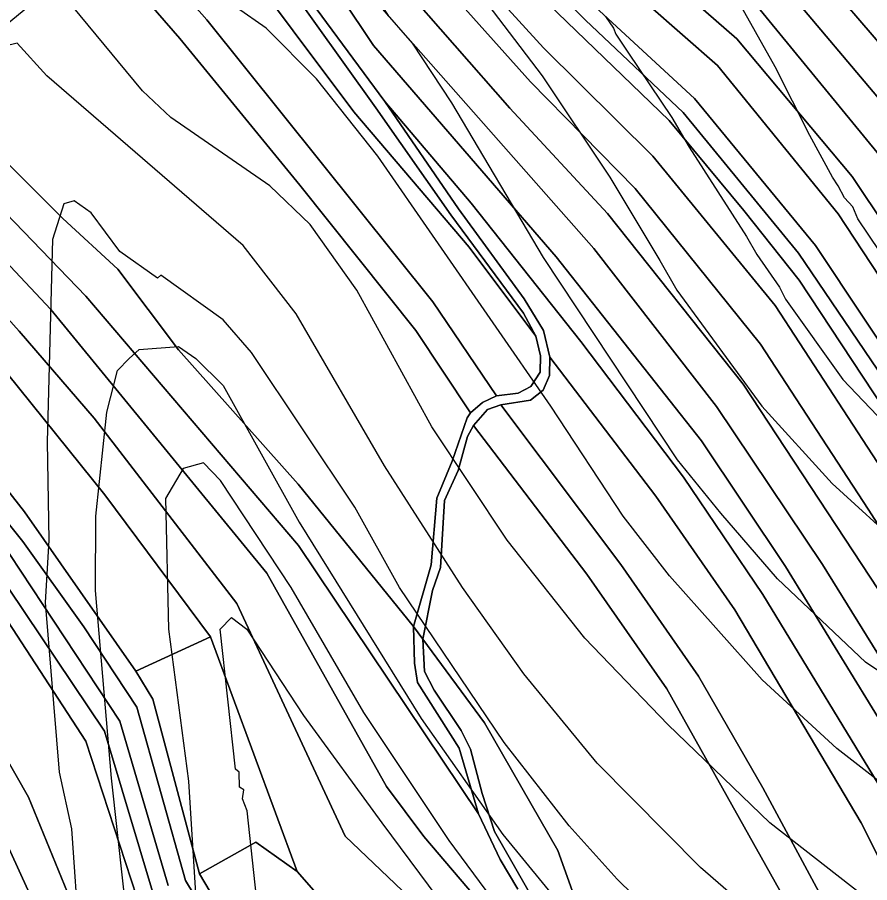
# Model space of a CAD drawing. Extents: x -510989 to -501240, y -1184665 to -1176089.
# Drawn here: x -503881.1 to -503594.8, y -1183700.2 to -1183409.3 of the extents above; entities that cross this region are included whole.
import ezdxf

# ---------------------------------------------------------------- set-up
doc = ezdxf.new("R2010")
doc.units = 0
for name, color, linetype in [('lesni_pozemek', 7, 'Continuous'), ('ostatni_plocha_x_ostatni_komunikace', 7, 'Continuous'), ('STAV_zaplavove_uzemi', 7, 'Continuous'), ('vrstevnice_01', 7, 'Continuous'), ('vrstevnice_02', 7, 'Continuous')]:
    doc.layers.add(name, color=color, linetype=linetype)

msp = doc.modelspace()

# ---------------------------------------------------------------- linework, layer by layer
at = {"layer": 'lesni_pozemek'}
for points in [[(-503778.3, -1183253.25), (-503776.43, -1183242.47), (-503748.58, -1183266.87), (-503708.19, -1183297.44), (-503665.12, -1183334.18), (-503613.02, -1183374.72), (-503574.06, -1183420.01), (-503535.89, -1183479.24), (-503515.94, -1183505.84), (-503479.83, -1183556.68), (-503435.02, -1183634.75), (-503413.1, -1183668.33), (-503385.59, -1183715.2), (-503351.81, -1183776.16), (-503360.11, -1183788.04), (-503398.6, -1183720.98), (-503445.6, -1183642.33), (-503488.84, -1183563.79), (-503544.76, -1183485.85), (-503580.16, -1183431.19), (-503620.76, -1183383.83), (-503672.16, -1183342.97), (-503709.24, -1183309.39), (-503748.41, -1183278.55)], [(-503781.39, -1183262.66), (-503778.3, -1183253.25), (-503748.41, -1183278.55), (-503709.24, -1183309.39), (-503672.16, -1183342.97), (-503620.76, -1183383.83), (-503580.16, -1183431.19), (-503544.76, -1183485.85), (-503488.84, -1183563.79), (-503445.6, -1183642.33), (-503398.6, -1183720.98), (-503360.11, -1183788.04), (-503363.04, -1183799.16), (-503363.56, -1183807.1), (-503410.22, -1183727.67), (-503453.75, -1183653.74), (-503496.3, -1183574.22), (-503548.95, -1183499.2), (-503587.49, -1183441.57), (-503625.67, -1183396.1), (-503679.54, -1183350.99), (-503716.77, -1183316.18), (-503748.95, -1183290.49), (-503764.55, -1183274.54)], [(-503785.37, -1183271.52), (-503781.39, -1183262.66), (-503764.55, -1183274.54), (-503748.95, -1183290.49), (-503716.77, -1183316.18), (-503679.54, -1183350.99), (-503625.67, -1183396.1), (-503587.49, -1183441.57), (-503548.95, -1183499.2), (-503496.3, -1183574.22), (-503453.75, -1183653.74), (-503410.22, -1183727.67), (-503363.56, -1183807.1), (-503364.4, -1183819.16), (-503365.99, -1183827.68), (-503425.51, -1183729.78), (-503465.69, -1183656.89), (-503504.21, -1183584.15), (-503545.92, -1183524.29), (-503592.2, -1183454.73), (-503633.08, -1183404.84), (-503678.39, -1183367.84), (-503723.43, -1183323.5), (-503762.93, -1183289.1)], [(-503760.04, -1183301.67), (-503762.93, -1183289.1), (-503723.43, -1183323.5), (-503678.39, -1183367.84), (-503633.08, -1183404.84), (-503592.2, -1183454.73), (-503545.92, -1183524.29), (-503504.21, -1183584.15), (-503465.69, -1183656.89), (-503425.51, -1183729.78), (-503365.99, -1183827.68), (-503367.59, -1183832.18), (-503372.24, -1183841.19), (-503436.75, -1183735.64), (-503473.85, -1183666.28), (-503512.52, -1183593.54), (-503554.3, -1183532.21), (-503600.65, -1183462.78), (-503639.35, -1183416.5), (-503685.37, -1183376.33), (-503719.42, -1183342.42)], [(-504084.25, -1183298.58), (-504053.22, -1183338.41), (-504014.99, -1183383.65), (-503966, -1183435.57), (-503933.2, -1183471.27), (-503888.67, -1183523.98), (-503851.76, -1183569.84), (-503816.27, -1183617.58), (-503841.34, -1183629.06), (-503878.65, -1183575.48), (-503938.83, -1183498.74), (-503958.82, -1183474.93), (-503976.09, -1183458.64), (-503993.61, -1183438.78), (-504014.84, -1183417.68), (-504035.69, -1183393.99), (-504055.3, -1183367.34), (-504091.42, -1183322.52), (-504085.53, -1183306.63)], [(-503755.31, -1183318.64), (-503760.04, -1183301.67), (-503719.42, -1183342.42), (-503685.37, -1183376.33), (-503639.35, -1183416.5), (-503600.65, -1183462.78), (-503554.3, -1183532.21), (-503512.52, -1183593.54), (-503473.85, -1183666.28), (-503436.75, -1183735.64), (-503372.24, -1183841.19), (-503379.39, -1183854.69), (-503417.56, -1183793.22), (-503448.17, -1183741.12), (-503484.41, -1183671.48), (-503522.77, -1183599.64), (-503563.8, -1183538.51), (-503605.33, -1183475.41), (-503645.87, -1183425.51), (-503692.92, -1183384.12), (-503727.46, -1183349.39)], [(-503774.6, -1183315.52), (-503772.1, -1183305.29), (-503755.31, -1183318.64), (-503727.46, -1183349.39), (-503692.92, -1183384.12), (-503645.87, -1183425.51), (-503605.33, -1183475.41), (-503563.8, -1183538.51), (-503522.77, -1183599.64), (-503484.41, -1183671.48), (-503448.17, -1183741.12), (-503417.56, -1183793.22), (-503379.39, -1183854.69), (-503386.98, -1183867.75), (-503448.03, -1183764.41), (-503486.88, -1183691.91), (-503530.01, -1183610.85), (-503612.98, -1183486.02), (-503653.64, -1183436.6), (-503692.82, -1183400.32), (-503731.02, -1183361.35), (-503757.97, -1183329.98)], [(-503760.86, -1183334.46), (-503757.97, -1183329.98), (-503731.02, -1183361.35), (-503692.82, -1183400.32), (-503653.64, -1183436.6), (-503612.98, -1183486.02), (-503530.01, -1183610.85), (-503486.88, -1183691.91), (-503448.03, -1183764.41), (-503386.98, -1183867.75), (-503389.84, -1183873.88), (-503439.24, -1183793.05), (-503451.38, -1183771.88), (-503491.13, -1183695.49), (-503533.06, -1183618.01), (-503578.77, -1183547.39), (-503618.69, -1183488.6), (-503657.36, -1183441.3), (-503690.26, -1183410.25), (-503733.29, -1183366.43)], [(-503763.17, -1183336.54), (-503760.86, -1183334.46), (-503733.29, -1183366.43), (-503690.26, -1183410.25), (-503657.36, -1183441.3), (-503618.69, -1183488.6), (-503578.77, -1183547.39), (-503533.06, -1183618.01), (-503491.13, -1183695.49), (-503451.38, -1183771.88), (-503439.24, -1183793.05), (-503389.84, -1183873.88), (-503393.75, -1183882), (-503458.13, -1183775.46), (-503496.5, -1183698.02), (-503537.8, -1183620.68), (-503575.63, -1183562.55), (-503618.46, -1183497.68), (-503637.03, -1183474.19), (-503662.14, -1183444), (-503699.61, -1183407.86), (-503740.77, -1183365.6)], [(-503763.73, -1183342.07), (-503763.17, -1183336.54), (-503740.77, -1183365.6), (-503699.61, -1183407.86), (-503662.14, -1183444), (-503637.03, -1183474.19), (-503618.46, -1183497.68), (-503575.63, -1183562.55), (-503537.8, -1183620.68), (-503496.5, -1183698.02), (-503458.13, -1183775.46), (-503393.75, -1183882), (-503400.38, -1183896.19), (-503438.65, -1183834.09), (-503479.13, -1183757.92), (-503507.05, -1183703.1), (-503546.15, -1183629.65), (-503585.67, -1183568.96), (-503626.56, -1183506.16), (-503667.59, -1183456.02), (-503704.39, -1183419.61), (-503742.32, -1183377.85), (-503764.32, -1183348)], [(-503765.62, -1183357.1), (-503764.32, -1183348), (-503742.32, -1183377.85), (-503704.39, -1183419.61), (-503667.59, -1183456.02), (-503626.56, -1183506.16), (-503585.67, -1183568.96), (-503546.15, -1183629.65), (-503507.05, -1183703.1), (-503479.13, -1183757.92), (-503438.65, -1183834.09), (-503400.38, -1183896.19), (-503409.08, -1183909.36), (-503450.8, -1183839.03), (-503493.57, -1183754.99), (-503524.43, -1183696.33), (-503554.7, -1183637.72), (-503595.22, -1183574.62), (-503631.47, -1183519.21), (-503673.52, -1183466.89), (-503708.69, -1183431.03), (-503747.04, -1183388.08)], [(-503860.89, -1183360.89), (-503817.49, -1183410.13), (-503741.52, -1183504.93), (-503720.15, -1183536.58), (-503724.87, -1183538.73), (-503728.89, -1183542.22), (-503747.28, -1183514.57), (-503786.18, -1183465.68), (-503826.54, -1183416.39), (-503861.76, -1183375.73)], [(-503785.61, -1183364.9), (-503777.07, -1183359.8), (-503752.63, -1183397.56), (-503715.62, -1183439.85), (-503682.8, -1183475.2), (-503637.27, -1183532.57), (-503588.97, -1183605.94), (-503562.87, -1183647.63), (-503536.05, -1183701.82), (-503518.91, -1183732.05), (-503498.03, -1183773.67), (-503455.4, -1183853.59), (-503416.67, -1183919.47), (-503426.36, -1183928.91), (-503466.34, -1183858.81), (-503525.71, -1183744.7), (-503542.14, -1183715.45), (-503570.6, -1183657.76), (-503610.61, -1183593.18), (-503646.18, -1183540.15), (-503687.47, -1183486.97), (-503756.55, -1183408.74)], [(-503794.3, -1183369.6), (-503785.61, -1183364.9), (-503756.55, -1183408.74), (-503687.47, -1183486.97), (-503646.18, -1183540.15), (-503610.61, -1183593.18), (-503570.6, -1183657.76), (-503542.14, -1183715.45), (-503525.71, -1183744.7), (-503466.34, -1183858.81), (-503426.36, -1183928.91), (-503434.84, -1183939.49), (-503464.47, -1183888.93), (-503492.96, -1183835.24), (-503524.8, -1183770.53), (-503537.51, -1183745.73), (-503552.8, -1183718.85), (-503579.31, -1183665.09), (-503623.09, -1183593.93), (-503651.31, -1183551.64), (-503700.12, -1183489.76), (-503761.43, -1183418.76)], [(-503728.62, -1183471.74), (-503691.85, -1183518.28), (-503657.3, -1183563.82), (-503630.7, -1183603.31), (-503587.48, -1183674.13), (-503559.07, -1183730.95), (-503535.3, -1183775.28), (-503494.59, -1183857.89), (-503467.6, -1183908.87), (-503444.44, -1183950.57), (-503452.2, -1183962.13), (-503472.04, -1183928.43), (-503489.75, -1183894.93), (-503504.72, -1183863.49), (-503545.08, -1183781.53), (-503569.52, -1183736.09), (-503597.66, -1183680.08), (-503640.08, -1183608.41), (-503666.58, -1183570.25), (-503702.2, -1183523.58), (-503704.29, -1183514.52), (-503710.83, -1183503.88), (-503732.92, -1183473.63), (-503757.64, -1183437.65)], [(-503702.34, -1183529.64), (-503702.2, -1183523.58), (-503666.58, -1183570.25), (-503640.08, -1183608.41), (-503597.66, -1183680.08), (-503569.52, -1183736.09), (-503545.08, -1183781.53), (-503504.72, -1183863.49), (-503489.75, -1183894.93), (-503472.04, -1183928.43), (-503452.2, -1183962.13), (-503464.49, -1183989.9), (-503471.18, -1183974.63), (-503503.05, -1183923.12), (-503533.25, -1183859.97), (-503566.41, -1183790.65), (-503586.33, -1183754.98), (-503607.08, -1183711.98), (-503630.64, -1183668.25), (-503652.21, -1183630.71), (-503678.37, -1183593.17), (-503718.7, -1183539.6), (-503708.68, -1183537.99), (-503704.44, -1183534.65)], [(-503723.14, -1183541.1), (-503718.7, -1183539.6), (-503678.37, -1183593.17), (-503652.21, -1183630.71), (-503630.64, -1183668.25), (-503607.08, -1183711.98), (-503586.33, -1183754.98), (-503566.41, -1183790.65), (-503533.25, -1183859.97), (-503503.05, -1183923.12), (-503471.18, -1183974.63), (-503464.49, -1183989.9), (-503470.2, -1184003.02), (-503478.74, -1183984.9), (-503487.73, -1183968.99), (-503513.65, -1183929.65), (-503543.5, -1183866.33), (-503576.52, -1183796.27), (-503587.58, -1183777.55), (-503622.31, -1183707.4), (-503662.92, -1183634.99), (-503689.76, -1183596.42), (-503727.89, -1183546.54)], [(-503923.76, -1183607.91), (-503941.52, -1183574.63), (-503907.86, -1183618.07), (-503877.34, -1183671.41), (-503857.25, -1183720.73), (-503808.09, -1183803.62), (-503776.93, -1183887.81), (-503769.34, -1183920.65), (-503756.77, -1183944.36), (-503741.61, -1183970.6), (-503712.6, -1184011.28), (-503680.96, -1184060.99), (-503667.47, -1184079.1), (-503694.94, -1184072.32), (-503751.3, -1183978.62), (-503776.6, -1183926), (-503787.83, -1183885.37), (-503816.55, -1183807.93), (-503850.68, -1183754.94), (-503867.66, -1183724.35), (-503888.17, -1183679.49), (-503918.27, -1183624.04), (-503926.42, -1183608.7)], [(-503932.58, -1183610.17), (-503926.42, -1183608.7), (-503918.27, -1183624.04), (-503888.17, -1183679.49), (-503867.66, -1183724.35), (-503850.68, -1183754.94), (-503816.55, -1183807.93), (-503787.83, -1183885.37), (-503776.6, -1183926), (-503751.3, -1183978.62), (-503694.94, -1184072.32), (-503707.12, -1184068.85), (-503763.52, -1183972.72), (-503784.87, -1183928.69), (-503794.54, -1183894.91), (-503823.83, -1183814.7), (-503838.27, -1183795.1), (-503853.34, -1183771.91), (-503875, -1183734.39), (-503925.17, -1183637.07), (-503940.15, -1183610.84)], [(-503816.27, -1183617.58), (-503787.11, -1183696.42), (-503801.02, -1183686.52), (-503819.92, -1183697.23), (-503835.55, -1183638.47), (-503841.34, -1183629.06)]]:
    msp.add_lwpolyline(points, close=True, dxfattribs=at)
for points in [[(-503725.26, -1183707.27), (-503744.59, -1183684.65), (-503757.14, -1183667.78), (-503797.26, -1183596.18), (-503869.88, -1183507.52), (-503912.67, -1183462.05), (-503951.35, -1183418.44), (-503996.4, -1183371.53), (-504019.85, -1183344.79), (-504048.45, -1183312.9), (-504095.77, -1183263.94), (-504092.32, -1183253.82), (-504071.55, -1183277.42), (-504048.07, -1183298.01), (-503986.74, -1183365.23), (-503944.12, -1183409.59), (-503894.05, -1183465.82), (-503858.07, -1183502.98), (-503786.64, -1183586.84), (-503726.15, -1183677), (-503718.95, -1183692.39), (-503713.01, -1183702.28)], [(-503737.4, -1183716.6), (-503770.96, -1183684.53), (-503807.37, -1183606.27), (-503855.35, -1183544.04), (-503880.49, -1183514.79), (-503965.13, -1183420.16), (-504013.81, -1183367.58), (-504081.25, -1183289.37), (-504098.45, -1183272.79), (-504095.77, -1183263.94), (-504048.45, -1183312.9), (-504019.85, -1183344.79), (-503996.4, -1183371.53), (-503951.35, -1183418.44), (-503912.67, -1183462.05), (-503869.88, -1183507.52), (-503797.26, -1183596.18), (-503757.14, -1183667.78), (-503744.59, -1183684.65), (-503725.26, -1183707.27)], [(-503764.78, -1183721.86), (-503787.11, -1183696.42), (-503816.27, -1183617.58), (-503851.76, -1183569.84), (-503888.67, -1183523.98), (-503933.2, -1183471.27), (-503966, -1183435.57), (-504014.99, -1183383.65), (-504053.22, -1183338.41), (-504084.25, -1183298.58), (-504081.25, -1183289.37), (-504013.81, -1183367.58), (-503965.13, -1183420.16), (-503880.49, -1183514.79), (-503855.35, -1183544.04), (-503807.37, -1183606.27), (-503770.96, -1183684.53), (-503737.4, -1183716.6)], [(-503903.91, -1183297.64), (-503880.58, -1183312.12), (-503855.12, -1183332.69), (-503838.82, -1183346.88), (-503801.61, -1183376.13), (-503800.01, -1183382.73), (-503791.97, -1183395.94), (-503760.62, -1183439.78), (-503735.52, -1183475.69), (-503711.02, -1183508.72), (-503706.93, -1183516.52), (-503729.31, -1183486.57), (-503768.11, -1183441.07), (-503808.78, -1183386.53), (-503842.93, -1183354.52), (-503891.01, -1183314.93)], [(-503891.01, -1183314.93), (-503842.93, -1183354.52), (-503808.78, -1183386.53), (-503768.11, -1183441.07), (-503729.31, -1183486.57), (-503706.93, -1183516.52), (-503705.37, -1183523.13), (-503705.49, -1183528.53), (-503708.62, -1183533.34), (-503712.82, -1183535.62), (-503720.15, -1183536.58), (-503741.52, -1183504.93), (-503817.49, -1183410.13), (-503860.89, -1183360.89), (-503904.26, -1183329.99)], [(-503536.05, -1183701.82), (-503562.87, -1183647.63), (-503588.97, -1183605.94), (-503637.27, -1183532.57), (-503682.8, -1183475.2), (-503715.62, -1183439.85), (-503752.63, -1183397.56), (-503777.07, -1183359.8), (-503775.08, -1183358.57), (-503767.3, -1183362.66), (-503765.62, -1183357.1), (-503747.04, -1183388.08), (-503708.69, -1183431.03), (-503673.52, -1183466.89), (-503631.47, -1183519.21), (-503595.22, -1183574.62), (-503554.7, -1183637.72), (-503524.43, -1183696.33), (-503493.57, -1183754.99)], [(-503559.07, -1183730.95), (-503587.48, -1183674.13), (-503630.7, -1183603.31), (-503657.3, -1183563.82), (-503691.85, -1183518.28), (-503728.62, -1183471.74), (-503757.64, -1183437.65), (-503789.54, -1183394.22), (-503796.6, -1183381.58), (-503797.42, -1183376), (-503797.01, -1183372.55), (-503794.3, -1183369.6), (-503761.43, -1183418.76), (-503700.12, -1183489.76), (-503651.31, -1183551.64), (-503623.09, -1183593.93), (-503579.31, -1183665.09), (-503552.8, -1183718.85)], [(-503887.85, -1183414.22), (-503861.56, -1183392.46), (-503861.76, -1183375.73), (-503826.54, -1183416.39), (-503786.18, -1183465.68), (-503747.28, -1183514.57), (-503728.89, -1183542.22), (-503730.02, -1183543.88), (-503735.03, -1183558.53), (-503740.22, -1183570.9), (-503742.05, -1183593.37), (-503747.96, -1183614.04), (-503786.74, -1183566.2), (-503827, -1183521.03), (-503847.36, -1183493.99), (-503865.78, -1183476.91), (-503886.13, -1183456.7)], [(-503886.13, -1183456.7), (-503865.78, -1183476.91), (-503847.36, -1183493.99), (-503827, -1183521.03), (-503786.74, -1183566.2), (-503747.96, -1183614.04), (-503747.67, -1183626.37), (-503746.63, -1183632.9), (-503732.66, -1183654.89), (-503726.15, -1183677), (-503786.64, -1183586.84), (-503858.07, -1183502.98), (-503894.05, -1183465.82)], [(-503857.25, -1183720.73), (-503877.34, -1183671.41), (-503907.86, -1183618.07), (-503941.52, -1183574.63), (-503953.43, -1183552.99), (-503959.99, -1183543.11), (-503957.99, -1183523.73), (-503951.53, -1183519.73), (-503959.83, -1183509.88), (-503966.76, -1183506.81), (-503975.91, -1183491.78), (-503960.99, -1183503.64), (-503954.65, -1183512.09), (-503950.66, -1183515.73), (-503947.37, -1183524.3), (-503927.06, -1183554.47), (-503919.67, -1183563.87), (-503895.13, -1183595.8), (-503858.14, -1183652.63), (-503839.1, -1183710.79)], [(-503938.83, -1183498.74), (-503878.65, -1183575.48), (-503841.34, -1183629.06), (-503835.55, -1183638.47), (-503819.92, -1183697.23), (-503794.33, -1183740.3)], [(-503800.08, -1183740), (-503824.66, -1183699.4), (-503841.01, -1183641.14), (-503858.78, -1183614.15), (-503879.3, -1183585.51), (-503913.75, -1183542.5)], [(-503913.75, -1183542.5), (-503879.3, -1183585.51), (-503858.78, -1183614.15), (-503841.01, -1183641.14), (-503824.66, -1183699.4), (-503800.08, -1183740)], [(-503678.66, -1183747.47), (-503699.47, -1183689.36), (-503724.17, -1183646.44), (-503744.83, -1183618.26), (-503741.6, -1183601.94), (-503738.89, -1183594.27), (-503737.59, -1183571.68), (-503733.03, -1183561.64), (-503729.88, -1183550.21), (-503727.89, -1183546.54), (-503689.76, -1183596.42), (-503662.92, -1183634.99), (-503622.31, -1183707.4)], [(-503830.48, -1183701.14), (-503846.64, -1183645.9), (-503887.46, -1183584.22)], [(-503887.46, -1183584.22), (-503846.64, -1183645.9), (-503830.48, -1183701.14)], [(-503834.07, -1183708.75), (-503851.8, -1183649.23), (-503889.49, -1183593.34)], [(-503889.49, -1183593.34), (-503851.8, -1183649.23), (-503834.07, -1183708.75)], [(-503839.1, -1183710.79), (-503858.14, -1183652.63), (-503895.13, -1183595.8)], [(-503709.64, -1183702.51), (-503720.81, -1183682.97), (-503724.99, -1183670.18), (-503728.83, -1183655.3), (-503731.97, -1183649.02), (-503741.04, -1183635.41), (-503744.28, -1183629.23), (-503744.83, -1183618.26), (-503724.17, -1183646.44), (-503699.47, -1183689.36), (-503678.66, -1183747.47)], [(-503794.33, -1183740.3), (-503819.92, -1183697.23), (-503801.02, -1183686.52), (-503787.11, -1183696.42), (-503764.78, -1183721.86)]]:
    msp.add_lwpolyline(points, dxfattribs=at)
at = {"layer": 'ostatni_plocha_x_ostatni_komunikace'}
for points in [[(-503789.54, -1183394.22), (-503757.64, -1183437.65), (-503732.92, -1183473.63), (-503710.83, -1183503.88), (-503704.29, -1183514.52), (-503702.2, -1183523.58), (-503702.34, -1183529.64), (-503704.44, -1183534.65), (-503708.68, -1183537.99), (-503718.7, -1183539.6), (-503723.14, -1183541.1), (-503727.89, -1183546.54), (-503729.88, -1183550.21), (-503733.03, -1183561.64), (-503737.59, -1183571.68), (-503738.89, -1183594.27), (-503741.6, -1183601.94), (-503744.83, -1183618.26), (-503747.96, -1183614.04), (-503742.05, -1183593.37), (-503740.22, -1183570.9), (-503735.03, -1183558.53), (-503730.02, -1183543.88), (-503728.89, -1183542.22), (-503724.87, -1183538.73), (-503720.15, -1183536.58), (-503712.82, -1183535.62), (-503708.62, -1183533.34), (-503705.49, -1183528.53), (-503705.37, -1183523.13), (-503706.93, -1183516.52), (-503711.02, -1183508.72), (-503735.52, -1183475.69), (-503760.62, -1183439.78), (-503791.97, -1183395.94)], [(-503713.01, -1183702.28), (-503718.95, -1183692.39), (-503726.15, -1183677), (-503732.66, -1183654.89), (-503746.63, -1183632.9), (-503747.67, -1183626.37), (-503747.96, -1183614.04), (-503744.83, -1183618.26), (-503744.28, -1183629.23), (-503741.04, -1183635.41), (-503731.97, -1183649.02), (-503728.83, -1183655.3), (-503724.99, -1183670.18), (-503720.81, -1183682.97), (-503709.64, -1183702.51)]]:
    msp.add_lwpolyline(points, dxfattribs=at)
at = {"layer": 'STAV_zaplavove_uzemi'}
msp.add_spline([(-502250.32, -1184002.61), (-502355.07, -1183875.41), (-502442.37, -1183790.61), (-502477.29, -1183700.82), (-502532.16, -1183578.61), (-502567.08, -1183448.91), (-502626.05, -1183402.34), (-502705.41, -1183380.59), (-502814.2, -1183349.87), (-502882.03, -1183297.39), (-502931.95, -1183237.24), (-503042.02, -1183107.97), (-503139.64, -1183018.94), (-503222.14, -1182957.59), (-503308.56, -1182839.96), (-503316.24, -1182784.92), (-503330.32, -1182756.77), (-503348.24, -1182719.65), (-503334.16, -1182651.82), (-503323.92, -1182595.5), (-503313.68, -1182526.39), (-503294.1, -1182480.5), (-503251.86, -1182396.03), (-503229.34, -1182314.37), (-503216.1, -1182227.15), (-503242.43, -1182174.5), (-503271.86, -1182129.59), (-503287.34, -1182081.58), (-503343.88, -1182028.1), (-503361.79, -1182008.91), (-503396.35, -1181952.59), (-503442.43, -1181933.39), (-503497.46, -1181888.6), (-503525.62, -1181860.44), (-503528.18, -1181837.4), (-503548.66, -1181767.01), (-503558.9, -1181729.89), (-503576.82, -1181682.53), (-503578.1, -1181621.1), (-503567.86, -1181572.46), (-503552.5, -1181536.63), (-503538.04, -1181458.36), (-503518.33, -1181411.9), (-503509.88, -1181341.51), (-503497.21, -1181207.63), (-503499.77, -1181097.56), (-503498.02, -1181031.35), (-503510.82, -1180970.85), (-503549.22, -1180952.23), (-503571.32, -1180940.6), (-503605.07, -1180937.11), (-503651.61, -1180939.44), (-503671.39, -1180917.33), (-503679.53, -1180892.89), (-503713.27, -1180871.95), (-503727.24, -1180859.15), (-503734.22, -1180833.55), (-503728.4, -1180799.81), (-503741.2, -1180770.72), (-503722.82, -1180725.17), (-503721.54, -1180703.41), (-503731.78, -1180697.01), (-503767.61, -1180699.57), (-503790.65, -1180697.01), (-503817.53, -1180697.01), (-503861.04, -1180686.77), (-503889.2, -1180675.25), (-503900.72, -1180668.85), (-503953.2, -1180679.09), (-503997.99, -1180697.01), (-504063.27, -1180722.61), (-504109.34, -1180749.49), (-504142.62, -1180776.36), (-504177.18, -1180796.84), (-504211.73, -1180817.32), (-504414.98, -1180961.5), (-504472.7, -1180998.11), (-504544.51, -1181068.5), (-504600.82, -1181143.12), (-504621.94, -1181196.62), (-504641.65, -1181267.01), (-504660.25, -1181350.62), (-504634.7, -1181398.32), (-504617.66, -1181447.72), (-504600.62, -1181492.01), (-504587, -1181548.23), (-504592.11, -1181628.29), (-504569.96, -1181682.81), (-504568.26, -1181664.07), (-504554.63, -1181621.48), (-504547.82, -1181597.63)], degree=3, dxfattribs=at)
at = {"layer": 'vrstevnice_01'}
for points in [[(-503597.59, -1183704), (-503628.31, -1183680), (-503662.59, -1183647), (-503690.5, -1183618), (-503716.5, -1183585), (-503741.81, -1183547), (-503767.09, -1183501), (-503782.69, -1183479), (-503796.31, -1183466), (-503829.5, -1183443), (-503839.09, -1183434), (-503872.91, -1183393), (-503884.5, -1183384), (-503892.69, -1183382), (-503899.19, -1183384), (-503903.5, -1183387), (-503907.59, -1183396), (-503911.09, -1183416), (-503909.31, -1183489), (-503915.81, -1183578), (-503915.81, -1183643), (-503916.81, -1183657), (-503915.59, -1183702)], [(-503302.07, -1183504.02), (-503321.19, -1183512), (-503337.81, -1183525), (-503346.5, -1183536), (-503363.81, -1183563), (-503371.69, -1183573), (-503411, -1183612), (-503425.59, -1183632), (-503438.19, -1183647), (-503444.31, -1183652), (-503458.81, -1183658), (-503478.5, -1183662), (-503509.69, -1183661), (-503533.59, -1183658), (-503556.09, -1183649), (-503573.91, -1183641), (-503596.19, -1183626), (-503625.69, -1183598), (-503644.81, -1183576), (-503659.31, -1183558), (-503704.31, -1183490), (-503735.19, -1183438), (-503748.31, -1183418), (-503768.31, -1183395)], [(-503683.5, -1183409), (-503680.81, -1183413), (-503680, -1183415), (-503676, -1183421), (-503661.19, -1183443), (-503655.41, -1183453), (-503636.19, -1183483), (-503632.69, -1183489), (-503625.09, -1183500), (-503623.09, -1183504), (-503603.81, -1183531), (-503587.69, -1183548)], [(-503636.69, -1183741), (-503679.59, -1183699), (-503695.69, -1183681), (-503717.59, -1183653), (-503752.69, -1183601), (-503767.69, -1183574), (-503802.41, -1183522), (-503812, -1183511), (-503832.91, -1183496), (-503834, -1183497), (-503846.69, -1183488), (-503856.31, -1183475), (-503862, -1183471), (-503865.5, -1183472), (-503869.31, -1183484), (-503871.09, -1183552), (-503870.5, -1183585), (-503871.81, -1183606), (-503867.09, -1183663), (-503862.91, -1183682), (-503860.31, -1183719)], [(-503717.5, -1183711), (-503736, -1183686), (-503764.69, -1183643), (-503789.09, -1183601), (-503812.81, -1183565), (-503818.59, -1183559), (-503825.41, -1183561), (-503831.31, -1183571), (-503830.31, -1183615), (-503823.59, -1183666), (-503819.19, -1183736)]]:
    msp.add_lwpolyline(points, dxfattribs=at)
at = {"layer": 'vrstevnice_02'}
for points in [[(-503519.59, -1183704), (-503543.59, -1183696), (-503556.59, -1183690), (-503577.59, -1183677), (-503605.81, -1183655), (-503630.91, -1183632), (-503662, -1183597), (-503677.59, -1183577), (-503701.91, -1183540), (-503760, -1183456), (-503780.59, -1183430), (-503797.5, -1183413), (-503827.41, -1183392), (-503881.09, -1183356), (-503907.91, -1183344)], [(-503591.31, -1183488), (-503598.69, -1183477), (-503600.41, -1183473), (-503603.19, -1183470), (-503605.31, -1183466), (-503607.19, -1183463), (-503614.81, -1183449), (-503626.5, -1183426), (-503653.91, -1183377)], [(-503730.59, -1183395), (-503704.81, -1183429), (-503682.09, -1183463), (-503665.31, -1183491), (-503659.59, -1183501), (-503631, -1183540), (-503607.31, -1183566), (-503583.31, -1183588)], [(-503619.5, -1183723), (-503651.59, -1183695), (-503686.31, -1183660), (-503711, -1183630), (-503731.59, -1183601), (-503757.81, -1183560), (-503787.41, -1183509), (-503805.19, -1183486), (-503871.19, -1183429), (-503881.19, -1183418), (-503889.59, -1183420), (-503891.91, -1183434), (-503889.59, -1183455), (-503891.59, -1183483), (-503889.69, -1183532), (-503892.31, -1183585), (-503888.81, -1183664), (-503886.41, -1183687), (-503885.31, -1183715)], [(-503841.59, -1183736), (-503849.5, -1183665), (-503854.81, -1183602), (-503854.69, -1183577), (-503851, -1183542), (-503847.41, -1183528), (-503843.5, -1183524), (-503840.19, -1183521), (-503827, -1183520), (-503821.09, -1183524), (-503812, -1183533), (-503786.41, -1183579), (-503745.41, -1183645), (-503718, -1183684), (-503681.91, -1183728)], [(-503800.81, -1183705), (-503803.91, -1183676), (-503805.41, -1183672), (-503805, -1183669), (-503806.5, -1183668), (-503806.59, -1183663), (-503807.81, -1183662), (-503813, -1183615), (-503809.19, -1183611), (-503804, -1183615), (-503785, -1183644), (-503758.69, -1183680), (-503714.91, -1183739)]]:
    msp.add_lwpolyline(points, dxfattribs=at)

doc.saveas('drawing.dxf')
